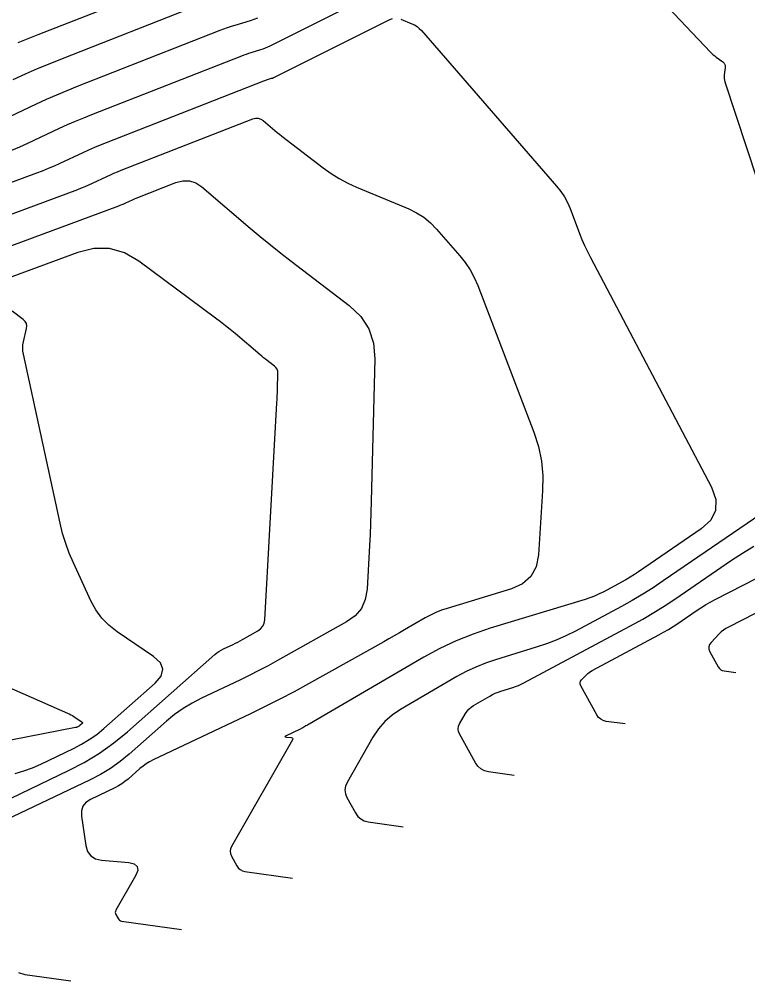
# Model space of a CAD drawing. Extents: x 1354696 to 1366163, y 660729 to 670380.
# Drawn here: x 1360327.1 to 1360388.6, y 664029.1 to 664110.4 of the extents above; entities that cross this region are included whole.
import ezdxf

# ---------------------------------------------------------------- set-up
doc = ezdxf.new("R2010")
doc.units = 0
doc.layers.add('R_Contours', color=7, linetype='Continuous')

msp = doc.modelspace()

# ---------------------------------------------------------------- linework, layer by layer
at = {"layer": 'R_Contours'}
for points in [[(1360373.137, 664120.708), (1360385.473, 664107.666), (1360385.589, 664107.549), (1360385.71, 664107.437), (1360385.836, 664107.331), (1360385.967, 664107.23), (1360386.519, 664106.825), (1360386.625, 664106.727), (1360386.695, 664106.614), (1360386.729, 664106.485), (1360386.727, 664106.341), (1360386.649, 664105.733), (1360386.638, 664105.582), (1360386.643, 664105.433), (1360386.666, 664105.285), (1360386.705, 664105.138), (1360396.718, 664074.737)], [(1360326.435, 664099.367), (1360327.115, 664099.659), (1360327.789, 664099.966), (1360330.472, 664101.22), (1360331.145, 664101.528), (1360331.823, 664101.825), (1360332.506, 664102.111), (1360333.193, 664102.387), (1360345.868, 664107.351), (1360346.065, 664107.426), (1360346.263, 664107.497), (1360346.463, 664107.564), (1360346.664, 664107.627), (1360347.47, 664107.873), (1360347.67, 664107.939), (1360347.867, 664108.013), (1360348.06, 664108.095), (1360348.25, 664108.186), (1360358.902, 664113.535)], [(1360326.959, 664108.46), (1360327.805, 664108.815), (1360328.657, 664109.157), (1360340.307, 664113.72)], [(1360342.161, 664111.597), (1360330.684, 664107.102), (1360329.63, 664106.679), (1360328.584, 664106.24), (1360327.544, 664105.785), (1360326.512, 664105.312)], [(1360321.161, 664094.713), (1360328.529, 664097.439), (1360329.031, 664097.63), (1360329.529, 664097.832), (1360330.023, 664098.045), (1360330.513, 664098.267), (1360332.461, 664099.178), (1360332.95, 664099.401), (1360333.443, 664099.617), (1360333.938, 664099.825), (1360334.437, 664100.025), (1360347.721, 664105.228), (1360347.802, 664105.259), (1360347.884, 664105.288), (1360347.966, 664105.315), (1360348.048, 664105.342), (1360348.38, 664105.443), (1360348.462, 664105.47), (1360348.543, 664105.5), (1360348.622, 664105.534), (1360348.7, 664105.571), (1360358.366, 664110.425), (1360358.595, 664110.513)], [(1360347.191, 664110.526), (1360346.879, 664110.409), (1360346.561, 664110.304), (1360345.279, 664109.913), (1360344.96, 664109.813), (1360344.642, 664109.706), (1360344.327, 664109.593), (1360344.014, 664109.474), (1360331.948, 664104.748), (1360331.073, 664104.397), (1360330.203, 664104.032), (1360329.34, 664103.654), (1360328.483, 664103.262), (1360325.065, 664101.664)], [(1360359.295, 664110.458), (1360360.239, 664110.064), (1360360.467, 664109.953), (1360360.677, 664109.819), (1360360.871, 664109.662), (1360361.047, 664109.48), (1360372.477, 664096.317), (1360372.823, 664095.881), (1360373.127, 664095.421), (1360373.39, 664094.935), (1360373.611, 664094.425), (1360374.409, 664092.333), (1360374.617, 664091.813), (1360374.839, 664091.301), (1360375.077, 664090.795), (1360375.33, 664090.296), (1360385.561, 664070.857), (1360385.93, 664069.834), (1360385.908, 664068.908), (1360385.495, 664068.078), (1360384.693, 664067.345), (1360379.406, 664063.716), (1360379.052, 664063.48), (1360378.692, 664063.254), (1360378.326, 664063.038), (1360377.954, 664062.832), (1360376.454, 664062.028), (1360376.075, 664061.837), (1360375.688, 664061.665), (1360375.293, 664061.512), (1360374.89, 664061.378), (1360366.866, 664058.935), (1360365.411, 664058.446), (1360363.991, 664057.874), (1360362.608, 664057.221), (1360361.26, 664056.486), (1360351.557, 664050.826), (1360351.49, 664050.788), (1360351.424, 664050.75), (1360351.357, 664050.712), (1360351.29, 664050.674), (1360351.022, 664050.524), (1360350.955, 664050.487), (1360350.887, 664050.452), (1360350.819, 664050.417), (1360350.75, 664050.384), (1360349.606, 664049.842), (1360349.537, 664049.802), (1360349.517, 664049.771), (1360349.547, 664049.748), (1360349.625, 664049.735), (1360350.036, 664049.697), (1360350.12, 664049.678), (1360350.165, 664049.638), (1360350.171, 664049.579), (1360350.139, 664049.499), (1360344.992, 664040.494), (1360344.904, 664040.29), (1360344.874, 664040.085), (1360344.901, 664039.88), (1360344.985, 664039.674), (1360345.439, 664038.852), (1360345.568, 664038.667), (1360345.726, 664038.527), (1360345.914, 664038.429), (1360346.132, 664038.375), (1360350.147, 664037.814)], [(1360323.016, 664092.729), (1360332.001, 664096.052), (1360332.314, 664096.172), (1360332.624, 664096.297), (1360332.932, 664096.43), (1360333.236, 664096.568), (1360334.451, 664097.136), (1360334.756, 664097.275), (1360335.062, 664097.41), (1360335.371, 664097.539), (1360335.682, 664097.664), (1360346.791, 664102.015), (1360347.026, 664102.076), (1360347.25, 664102.072), (1360347.462, 664102.003), (1360347.664, 664101.869), (1360348.449, 664101.2), (1360348.647, 664101.034), (1360348.846, 664100.871), (1360349.048, 664100.711), (1360349.251, 664100.552), (1360352.747, 664097.874), (1360353.411, 664097.399), (1360354.102, 664096.969), (1360354.818, 664096.584), (1360355.562, 664096.246), (1360359.978, 664094.402), (1360360.642, 664094.08), (1360361.257, 664093.689), (1360361.822, 664093.228), (1360362.336, 664092.699), (1360364.295, 664090.443), (1360364.757, 664089.862), (1360365.163, 664089.248), (1360365.513, 664088.6), (1360365.808, 664087.919), (1360370.547, 664075.508), (1360370.935, 664074.305), (1360371.189, 664073.081), (1360371.308, 664071.837), (1360371.292, 664070.573), (1360370.939, 664065.156), (1360370.742, 664064.14), (1360370.296, 664063.321), (1360369.601, 664062.7), (1360368.657, 664062.276), (1360363.213, 664060.618), (1360362.735, 664060.457), (1360362.268, 664060.27), (1360361.814, 664060.055), (1360361.371, 664059.813), (1360359.622, 664058.794), (1360359.185, 664058.54), (1360358.746, 664058.288), (1360358.306, 664058.038), (1360357.865, 664057.79), (1360351.513, 664054.237), (1360350.302, 664053.573), (1360349.08, 664052.929), (1360347.847, 664052.307), (1360346.604, 664051.705), (1360338.371, 664047.804), (1360338.074, 664047.65), (1360337.79, 664047.477), (1360337.518, 664047.284), (1360337.26, 664047.072), (1360336.252, 664046.183), (1360335.994, 664045.97), (1360335.722, 664045.777), (1360335.438, 664045.603), (1360335.142, 664045.448), (1360333.074, 664044.46), (1360332.693, 664044.213), (1360332.442, 664043.896), (1360332.32, 664043.511), (1360332.327, 664043.057), (1360332.691, 664040.573), (1360332.836, 664040.066), (1360333.104, 664039.689), (1360333.496, 664039.442), (1360334.01, 664039.325), (1360336.313, 664039.116), (1360336.781, 664039.007), (1360337.033, 664038.787), (1360337.07, 664038.453), (1360336.891, 664038.008), (1360335.22, 664035.085), (1360335.182, 664034.998), (1360335.169, 664034.91), (1360335.181, 664034.822), (1360335.217, 664034.735), (1360335.411, 664034.383), (1360335.466, 664034.304), (1360335.534, 664034.244), (1360335.614, 664034.202), (1360335.707, 664034.179), (1360340.776, 664033.471)], [(1360324.87, 664090.744), (1360335.472, 664094.666), (1360335.596, 664094.713), (1360335.718, 664094.763), (1360335.84, 664094.815), (1360335.96, 664094.87), (1360336.44, 664095.094), (1360336.561, 664095.149), (1360336.682, 664095.202), (1360336.804, 664095.253), (1360336.927, 664095.303), (1360340.301, 664096.624), (1360340.89, 664096.778), (1360341.452, 664096.768), (1360341.987, 664096.594), (1360342.494, 664096.256), (1360346.581, 664092.778), (1360347.431, 664092.064), (1360348.29, 664091.361), (1360349.158, 664090.669), (1360350.035, 664089.988), (1360354.946, 664086.225), (1360355.915, 664085.305), (1360356.598, 664084.247), (1360356.994, 664083.052), (1360357.103, 664081.719), (1360356.811, 664069.656), (1360356.785, 664068.728), (1360356.751, 664067.8), (1360356.71, 664066.872), (1360356.662, 664065.944), (1360356.453, 664062.235), (1360356.306, 664061.367), (1360355.97, 664060.617), (1360355.443, 664059.986), (1360354.728, 664059.473), (1360348.877, 664056.201), (1360348.092, 664055.77), (1360347.3, 664055.353), (1360346.502, 664054.95), (1360345.696, 664054.56), (1360342.46, 664053.027), (1360341.668, 664052.617), (1360340.911, 664052.156), (1360340.188, 664051.642), (1360339.499, 664051.076), (1360336.344, 664048.293), (1360335.575, 664047.66), (1360334.769, 664047.086), (1360333.924, 664046.568), (1360333.041, 664046.108), (1360325.902, 664042.696)], [(1360323.882, 664043.394), (1360331.229, 664046.906), (1360332.557, 664047.598), (1360333.827, 664048.376), (1360335.041, 664049.241), (1360336.197, 664050.192), (1360343.587, 664056.71), (1360343.757, 664056.85), (1360343.937, 664056.978), (1360344.125, 664057.092), (1360344.322, 664057.194), (1360345.125, 664057.575), (1360345.325, 664057.672), (1360345.523, 664057.772), (1360345.72, 664057.875), (1360345.915, 664057.982), (1360347.209, 664058.706), (1360347.457, 664058.883), (1360347.639, 664059.102), (1360347.755, 664059.361), (1360347.806, 664059.661), (1360348.838, 664077.999), (1360348.853, 664078.286), (1360348.866, 664078.573), (1360348.876, 664078.861), (1360348.884, 664079.148), (1360348.917, 664080.488), (1360348.901, 664080.671), (1360348.847, 664080.835), (1360348.753, 664080.981), (1360348.62, 664081.108), (1360348.008, 664081.576), (1360347.856, 664081.695), (1360347.705, 664081.815), (1360347.556, 664081.937), (1360347.408, 664082.061), (1360345.3, 664083.855), (1360344.897, 664084.192), (1360344.489, 664084.522), (1360344.075, 664084.846), (1360343.655, 664085.162), (1360337.163, 664089.972), (1360335.946, 664090.681), (1360334.679, 664091.04), (1360333.362, 664091.049), (1360331.995, 664090.709), (1360326.429, 664088.65)], [(1360326.725, 664046.657), (1360327.457, 664046.874), (1360328.174, 664047.136), (1360328.875, 664047.445), (1360331.651, 664048.772), (1360332.33, 664049.126), (1360332.98, 664049.524), (1360333.601, 664049.966), (1360334.192, 664050.453), (1360338.551, 664054.297), (1360339.058, 664054.893), (1360339.204, 664055.466), (1360338.988, 664056.017), (1360338.411, 664056.545), (1360335.329, 664058.649), (1360334.642, 664059.187), (1360334.045, 664059.802), (1360333.538, 664060.492), (1360333.121, 664061.259), (1360331.633, 664064.478), (1360331.284, 664065.29), (1360330.981, 664066.118), (1360330.724, 664066.961), (1360330.513, 664067.82), (1360327.41, 664082.113), (1360327.367, 664082.377), (1360327.354, 664082.642), (1360327.371, 664082.906), (1360327.417, 664083.17), (1360327.675, 664084.282), (1360327.699, 664084.507), (1360327.66, 664084.708), (1360327.559, 664084.886), (1360327.396, 664085.042), (1360326.453, 664085.74)], [(1360392.657, 664070.601), (1360381.49, 664062.936), (1360380.629, 664062.362), (1360379.753, 664061.812), (1360378.862, 664061.286), (1360377.957, 664060.785), (1360374.068, 664058.7), (1360373.266, 664058.295), (1360372.448, 664057.931), (1360371.612, 664057.608), (1360370.76, 664057.325), (1360367.316, 664056.277), (1360366.466, 664055.991), (1360365.637, 664055.657), (1360364.828, 664055.275), (1360364.04, 664054.846), (1360359.27, 664052.063), (1360358.57, 664051.593), (1360357.949, 664051.045), (1360357.407, 664050.42), (1360356.943, 664049.716), (1360354.764, 664045.903), (1360354.625, 664045.582), (1360354.578, 664045.26), (1360354.621, 664044.937), (1360354.754, 664044.614), (1360355.467, 664043.32), (1360355.669, 664043.031), (1360355.918, 664042.81), (1360356.214, 664042.656), (1360356.556, 664042.571), (1360359.518, 664042.157)], [(1360378.26, 664050.844), (1360376.67, 664051.066), (1360376.422, 664051.127), (1360376.208, 664051.238), (1360376.028, 664051.399), (1360375.882, 664051.608), (1360374.518, 664054.081), (1360374.467, 664054.211), (1360374.461, 664054.334), (1360374.499, 664054.452), (1360374.582, 664054.564), (1360375.003, 664054.998), (1360375.111, 664055.103), (1360375.227, 664055.197), (1360375.35, 664055.283), (1360375.479, 664055.359), (1360381.111, 664058.378), (1360381.521, 664058.605), (1360381.925, 664058.844), (1360382.322, 664059.093), (1360382.713, 664059.353), (1360384.261, 664060.416), (1360384.652, 664060.675), (1360385.051, 664060.922), (1360385.457, 664061.155), (1360385.871, 664061.375), (1360395.345, 664066.227)], [(1360368.889, 664046.5), (1360366.709, 664046.805), (1360366.369, 664046.89), (1360366.075, 664047.042), (1360365.828, 664047.262), (1360365.628, 664047.549), (1360364.274, 664050.004), (1360364.185, 664050.22), (1360364.156, 664050.436), (1360364.188, 664050.651), (1360364.28, 664050.866), (1360364.771, 664051.724), (1360364.905, 664051.927), (1360365.061, 664052.108), (1360365.241, 664052.266), (1360365.443, 664052.401), (1360366.821, 664053.205), (1360367.048, 664053.329), (1360367.282, 664053.439), (1360367.521, 664053.536), (1360367.767, 664053.619), (1360368.762, 664053.921), (1360369.008, 664054.003), (1360369.249, 664054.096), (1360369.486, 664054.201), (1360369.717, 664054.318), (1360378.661, 664059.113), (1360379.752, 664059.718), (1360380.825, 664060.351), (1360381.881, 664061.014), (1360382.918, 664061.705), (1360387.255, 664064.682), (1360388.183, 664065.297), (1360389.129, 664065.881)], [(1360398.281, 664064.812), (1360386.999, 664059.035), (1360386.785, 664058.914), (1360386.583, 664058.777), (1360386.394, 664058.624), (1360386.216, 664058.455), (1360385.53, 664057.744), (1360385.394, 664057.562), (1360385.332, 664057.37), (1360385.342, 664057.168), (1360385.425, 664056.957), (1360386.136, 664055.668), (1360386.228, 664055.536), (1360386.341, 664055.435), (1360386.476, 664055.365), (1360386.632, 664055.327), (1360387.632, 664055.187)], [(1360323.559, 664055.079), (1360331.137, 664051.767), (1360331.277, 664051.701), (1360331.414, 664051.63), (1360331.547, 664051.552), (1360331.677, 664051.467), (1360332.361, 664051.001), (1360332.394, 664050.971), (1360332.406, 664050.94), (1360332.398, 664050.907), (1360332.369, 664050.874), (1360332.188, 664050.714), (1360332.161, 664050.692), (1360332.133, 664050.672), (1360332.103, 664050.654), (1360332.073, 664050.638), (1360331.947, 664050.578), (1360331.916, 664050.564), (1360331.883, 664050.552), (1360331.85, 664050.542), (1360331.816, 664050.534), (1360316.965, 664047.636)], [(1360326.994, 664029.816), (1360327.539, 664029.668), (1360331.405, 664029.127)]]:
    msp.add_lwpolyline(points, dxfattribs=at)

doc.saveas('drawing.dxf')
